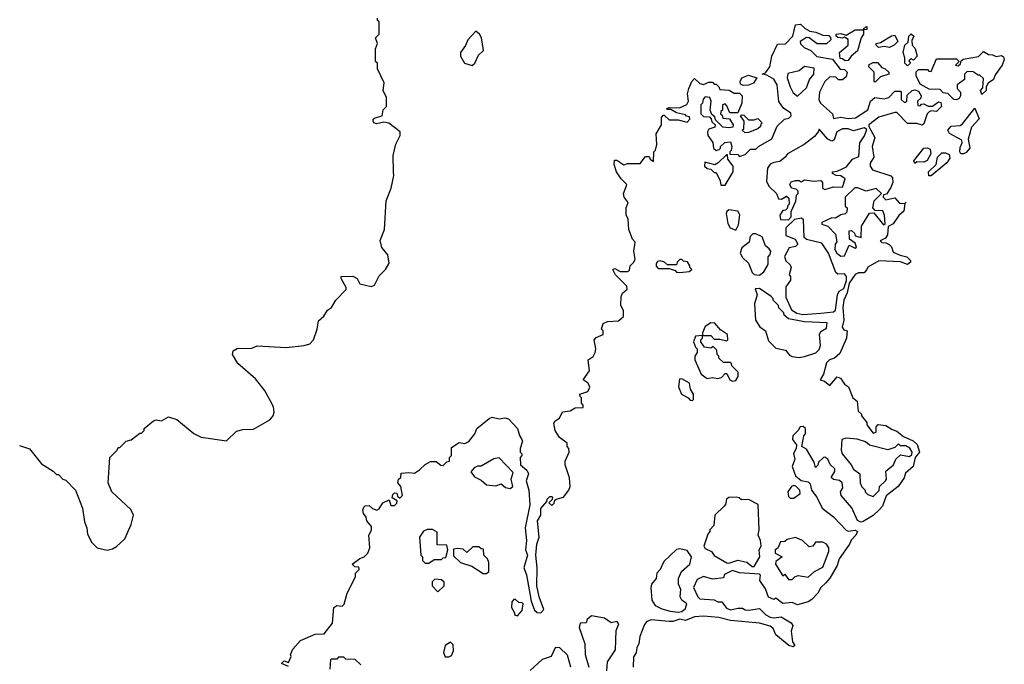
# Model space of a CAD drawing. Extents: x 2293878 to 2522763, y 823964 to 1006972.
# Tile 335 of 407: x 2461031 to 2466480, y 833241 to 836806. Entities that reach past the tile are written whole.
import ezdxf

# ---------------------------------------------------------------- set-up
doc = ezdxf.new("R2010")
doc.units = 0

msp = doc.modelspace()

# ---------------------------------------------------------------- linework, layer by layer
at = {"layer": '0CON20XD'}
for points in [[(2461030.3, 834450.3), (2461085, 834433.3), (2461150.7, 834350.7), (2461215, 834310), (2461235, 834290), (2461245, 834290), (2461270, 834265), (2461285, 834260), (2461340, 834205), (2461377.5, 834105), (2461388.3, 834028.3), (2461402.5, 833995), (2461405, 833960), (2461430, 833915), (2461460, 833885), (2461515, 833872.5), (2461545, 833880), (2461567, 833893), (2461612.5, 833935), (2461647.5, 834015), (2461660, 834065), (2461646.4, 834096.4), (2461540, 834195), (2461520, 834245), (2461530, 834385), (2461570, 834425), (2461575, 834440), (2461585, 834440), (2461620, 834475), (2461647, 834483), (2461695, 834520), (2461705, 834520), (2461720, 834535), (2461720, 834545), (2461771.7, 834588.3), (2461785, 834592.5), (2461815, 834587.5), (2461855, 834610), (2461900, 834595), (2461995, 834517.5), (2462035, 834497.5), (2462175, 834477.5), (2462230.4, 834529.6), (2462265, 834538.8), (2462325, 834541.2), (2462415, 834593.3), (2462433.3, 834615), (2462438.8, 834635), (2462436, 834665), (2462415, 834703.3), (2462385, 834756.7), (2462335, 834820), (2462237.5, 834905), (2462207.5, 834955), (2462212.5, 834975), (2462235, 834987.5), (2462315, 834990), (2462345, 835002.5), (2462505, 834993.3), (2462605, 835003.3), (2462637, 835013), (2462657.5, 835035), (2462677.5, 835095), (2462685, 835140), (2462713, 835167), (2462735, 835200), (2462756.4, 835213.6), (2462780, 835255), (2462837, 835313), (2462837.5, 835325), (2462810, 835375), (2462810, 835385), (2462875, 835387.1), (2462898.8, 835375), (2462912.5, 835345), (2462975, 835331.1), (2462995, 835338), (2463020, 835390), (2463055, 835424), (2463075, 835460), (2463068.9, 835505), (2463035.4, 835545.4), (2463025.7, 835584.3), (2463050, 835645), (2463058.8, 835805), (2463087.1, 835875), (2463101.4, 835945), (2463100, 835965), (2463096.7, 836055), (2463112.6, 836117.4), (2463135.8, 836165), (2463136.2, 836185), (2463073.6, 836233.6), (2463045, 836240), (2463005, 836229.2), (2462990, 836235), (2462986, 836245), (2462986.7, 836255), (2462997.3, 836262.7), (2463037.5, 836275), (2463043, 836307), (2463060, 836325), (2463060, 836375), (2463042.5, 836415), (2463047, 836457), (2463010, 836535), (2463010, 836565), (2463000, 836575), (2463000, 836645), (2463010, 836675), (2463000, 836705), (2463020, 836725), (2463020, 836795), (2463011.7, 836801.7), (2463010, 836815)], [(2462518.3, 833228.3), (2462480, 833245), (2462495, 833260), (2462518.3, 833251.7), (2462532.5, 833285), (2462530, 833295), (2462542.5, 833325), (2462585, 833372.5), (2462665, 833407.5), (2462715, 833410), (2462761.7, 833468.3), (2462770, 833555), (2462785, 833566.7), (2462815, 833562.5), (2462827, 833573), (2462842.5, 833635), (2462890, 833725), (2462890, 833745), (2462910, 833765), (2462908.3, 833778.3), (2462885, 833780), (2462870, 833795), (2462913.9, 833826.1), (2462937.5, 833835), (2462957.5, 833855), (2462967.5, 833885), (2462963.3, 833955), (2462977, 833983), (2462977, 834003), (2462952.5, 834035), (2462947.5, 834055), (2462933.3, 834075), (2462930, 834095), (2462935, 834110), (2462943, 834117), (2462965, 834120), (2462983, 834103), (2463007, 834093), (2463019.3, 834100.7), (2463040, 834135), (2463075, 834150), (2463085, 834120), (2463105, 834120), (2463118.3, 834131.7), (2463120, 834145), (2463091.7, 834161.7), (2463095, 834180), (2463105, 834190), (2463118.3, 834188.3), (2463121.7, 834171.7), (2463135, 834160), (2463150, 834175), (2463140, 834225), (2463122.5, 834245), (2463127.5, 834265), (2463140, 834275), (2463141.7, 834298.3), (2463185, 834302.5), (2463215, 834297.5), (2463243.9, 834316.1), (2463273.9, 834346.1), (2463305, 834362.5), (2463335, 834362.5), (2463361.7, 834341.7), (2463375, 834340), (2463395, 834360), (2463410, 834365), (2463410, 834385), (2463420, 834395), (2463420.7, 834439.3), (2463463, 834467), (2463495, 834462.5), (2463516.4, 834473.6), (2463550, 834515), (2463560, 834545), (2463629.3, 834600.7), (2463645, 834607.5), (2463685, 834598.8), (2463715, 834603.8), (2463735, 834598.8), (2463785.8, 834545.8), (2463796.1, 834506.1), (2463810, 834485), (2463812.5, 834475), (2463800, 834435), (2463800, 834415), (2463810, 834405), (2463810, 834395), (2463800, 834385), (2463802.5, 834345), (2463837.5, 834315), (2463846.2, 834295), (2463833.6, 834256.4), (2463848.8, 834205), (2463853.4, 834123.4), (2463828, 833995), (2463835.3, 833925.3), (2463829.5, 833875), (2463840.6, 833845), (2463820, 833775), (2463835, 833736.7), (2463860.6, 833590.6), (2463880.6, 833540.6), (2463895, 833527.3), (2463914.5, 833525.5), (2463931.9, 833545), (2463906.4, 833615), (2463893.6, 833675), (2463894.4, 833775), (2463886.9, 833845), (2463892.9, 833905), (2463906.2, 833943.8), (2463896.2, 834035), (2463914.2, 834065), (2463915, 834102.5), (2463948.3, 834141.7), (2463950, 834155), (2463965, 834170), (2463975, 834170), (2463980, 834165), (2463978.3, 834151.7), (2463960, 834135), (2463975, 834120), (2463988.3, 834131.7), (2463991.7, 834148.3), (2464000, 834155), (2464040, 834165), (2464070, 834205), (2464076.7, 834225), (2464073, 834273), (2464050, 834345), (2464050, 834365), (2464072.5, 834415), (2464070, 834435), (2464060, 834445), (2464060, 834465), (2464017.5, 834495), (2463993.9, 834533.9), (2463987.5, 834575), (2463995, 834587.5), (2464018.3, 834601.7), (2464035, 834637.5), (2464077, 834643), (2464105, 834660), (2464148.3, 834661.7), (2464150, 834675), (2464140, 834685), (2464140, 834715), (2464131.7, 834721.7), (2464130, 834735), (2464175, 834750), (2464186.2, 834773.8), (2464176.7, 834795), (2464150, 834815), (2464183.3, 834865), (2464177.5, 834925), (2464205, 834942.5), (2464216.2, 834965), (2464218.8, 834985), (2464210, 835035), (2464221.7, 835048.3), (2464260, 835065), (2464260, 835085), (2464250, 835095), (2464260, 835125), (2464283.6, 835136.4), (2464345, 835140), (2464372.5, 835165), (2464372.5, 835195), (2464357, 835227), (2464360, 835275), (2464367, 835293), (2464392.5, 835315), (2464391.7, 835331.7), (2464327.5, 835395), (2464312.5, 835425), (2464325, 835430), (2464353.6, 835413.6), (2464395, 835412.5), (2464405, 835420), (2464410, 835445), (2464430, 835465), (2464437.7, 835482.3), (2464428.8, 835525), (2464437.5, 835575), (2464423, 835593), (2464402.5, 835645), (2464397.5, 835705), (2464387.5, 835725), (2464387.5, 835765), (2464397.5, 835795), (2464376.7, 835825), (2464372, 835845), (2464385, 835877.5), (2464390, 835895), (2464358.8, 835925), (2464333.8, 835965), (2464320, 836005), (2464321.7, 836028.3), (2464335, 836030), (2464375, 836002.5), (2464395, 836010), (2464465, 836010), (2464495, 836050), (2464515, 836050), (2464520, 836035), (2464538.3, 836021.7), (2464540, 836075), (2464550, 836085), (2464557.5, 836115), (2464552.5, 836175), (2464582.5, 836225), (2464582.5, 836265), (2464591.7, 836278.3), (2464598.3, 836278.3), (2464625, 836252.5), (2464675, 836252.5), (2464725, 836240), (2464740, 836255), (2464738.3, 836268.3), (2464721.7, 836271.7), (2464715, 836280), (2464665, 836290), (2464635, 836310), (2464615, 836310), (2464612.5, 836315), (2464625, 836320), (2464681.7, 836318.3), (2464723, 836337), (2464732.5, 836355), (2464727.5, 836395), (2464733.3, 836425), (2464750, 836465), (2464765, 836480), (2464795, 836452.5), (2464815, 836447.5), (2464845, 836460), (2464865, 836460), (2464875, 836450), (2464885, 836450), (2464900, 836435), (2464905, 836420), (2464957, 836417), (2464985, 836400), (2465015, 836400), (2465030, 836385), (2465026.7, 836345), (2465005, 836290), (2464961.7, 836291.7), (2464945, 836330), (2464935, 836340), (2464920, 836335), (2464920, 836305), (2464911.7, 836298.3), (2464910, 836285), (2464918.3, 836278.3), (2464921.7, 836261.7), (2464958.3, 836258.3), (2464980, 836225), (2464978.3, 836211.7), (2464955, 836207.5), (2464922.5, 836212.5), (2464881.7, 836251.7), (2464878.3, 836268.3), (2464861.7, 836281.7), (2464852.5, 836305), (2464857.5, 836355), (2464850, 836375), (2464825, 836380), (2464813, 836367), (2464810, 836345), (2464800, 836335), (2464800, 836285), (2464815, 836270), (2464848.3, 836268.3), (2464858.3, 836258.3), (2464861.7, 836241.7), (2464880, 836225), (2464878.3, 836211.7), (2464845, 836200), (2464837.5, 836185), (2464840, 836165), (2464867, 836127), (2464870, 836095), (2464885, 836082.5), (2464901.7, 836088.3), (2464910, 836095), (2464910, 836105), (2464933, 836127), (2464965, 836130), (2464972.5, 836105), (2464967.5, 836082.5), (2464960, 836075), (2464961.7, 836061.7), (2465005, 836060), (2465015, 836050), (2465045, 836060), (2465075, 836090), (2465105, 836090), (2465120, 836105), (2465193, 836147), (2465223.6, 836216.4), (2465263.6, 836256.4), (2465288.3, 836261.7), (2465300, 836275), (2465298.3, 836288.3), (2465257, 836317), (2465233, 836353), (2465223.3, 836445), (2465205, 836477.5), (2465165, 836500), (2465140, 836505), (2465158.3, 836511.7), (2465182.5, 836545), (2465193.3, 836605), (2465225, 836670), (2465268.3, 836671.7), (2465310, 836715), (2465325, 836777.5), (2465351.7, 836781.7), (2465377, 836757), (2465403, 836743), (2465437, 836737), (2465475, 836720), (2465508.3, 836718.3), (2465518.3, 836708.3), (2465520, 836695), (2465495, 836672.5), (2465445, 836672.5), (2465400, 836705), (2465385, 836707.5), (2465350, 836685), (2465351.7, 836671.7), (2465373, 836653), (2465410, 836635), (2465443, 836603), (2465528.3, 836588.3), (2465571.7, 836531.7), (2465595, 836530), (2465610, 836515), (2465605, 836490), (2465585, 836473.3), (2465563, 836473), (2465545, 836490), (2465511.7, 836488.3), (2465486.4, 836463.6), (2465456.7, 836405), (2465453.3, 836365), (2465462.5, 836345), (2465530, 836285), (2465535, 836260), (2465575, 836267.5), (2465615, 836260), (2465656.4, 836263.6), (2465725, 836307.5), (2465738.8, 836355), (2465763.9, 836376.1), (2465815, 836367.5), (2465840, 836375)], [(2463535, 836552.5), (2463550, 836565), (2463570.7, 836609.3), (2463597.5, 836635), (2463587.1, 836705), (2463575, 836726.7), (2463555, 836742.5), (2463510, 836695), (2463497, 836663), (2463470, 836625), (2463470, 836605), (2463492.5, 836565), (2463535, 836552.5)], [(2465598.3, 836578.3), (2465585, 836590), (2465571.7, 836591.7), (2465567.5, 836625), (2465616.7, 836665), (2465616.2, 836696.2), (2465595, 836710), (2465583.6, 836703.6), (2465558.3, 836708.3), (2465550, 836715), (2465550, 836725), (2465575, 836730), (2465605, 836720), (2465655, 836750), (2465700, 836750), (2465701.7, 836758.3), (2465718.3, 836768.3), (2465718.3, 836751.7), (2465700, 836750), (2465700, 836725), (2465687.5, 836705), (2465667, 836633), (2465632.5, 836605), (2465615, 836580), (2465598.3, 836578.3)], [(2465845, 836652.5), (2465815, 836657.5), (2465783, 836653), (2465770, 836665), (2465770, 836675), (2465795, 836680), (2465855, 836717.5), (2465875, 836720), (2465890, 836685), (2465870, 836665), (2465845, 836652.5)], [(2465945, 836550), (2465930, 836565), (2465930, 836595), (2465920, 836625), (2465930, 836665), (2465948.3, 836681.7), (2465952.5, 836715), (2465965, 836727.5), (2465980, 836715), (2465968.3, 836691.7), (2465970, 836665), (2465987, 836647), (2465997.5, 836605), (2465978.3, 836581.7), (2465965, 836590), (2465951.7, 836578.3), (2465960, 836565), (2465945, 836550)], [(2466215, 836362.5), (2466200, 836365), (2466168.3, 836398.3), (2466141.7, 836401.7), (2466125, 836420), (2466065, 836422.5), (2466015, 836450), (2465992.5, 836495), (2465991.7, 836518.3), (2466005, 836530), (2466055, 836530), (2466061.7, 836521.7), (2466075, 836520), (2466105, 836590), (2466215, 836590), (2466230, 836575), (2466210, 836555), (2466225, 836550), (2466238.3, 836561.7), (2466241.7, 836578.3), (2466251.7, 836588.3), (2466337, 836603), (2466365, 836630), (2466393, 836613), (2466415, 836612.5), (2466435, 836602.5), (2466465, 836607.5), (2466475, 836600), (2466480, 836585), (2466468.8, 836555), (2466429.3, 836500.7), (2466420, 836475), (2466390, 836455), (2466380, 836435), (2466380, 836415), (2466355, 836392.5), (2466347.5, 836415), (2466361.7, 836428.3), (2466365, 836480), (2466345, 836500), (2466335, 836500), (2466307, 836517), (2466275, 836520), (2466260, 836505), (2466260, 836475), (2466220, 836445), (2466220, 836425), (2466237.5, 836405), (2466237.5, 836385), (2466229.3, 836370.7), (2466215, 836362.5)], [(2465765, 836460), (2465760, 836465), (2465760, 836515), (2465730, 836545), (2465731.7, 836558.3), (2465755, 836570), (2465778.3, 836568.3), (2465801.7, 836541.7), (2465820, 836535), (2465840, 836515), (2465840, 836505), (2465795, 836490), (2465765, 836460)], [(2465035, 836442.5), (2465020, 836450), (2465017.5, 836465), (2465027.5, 836485), (2465065, 836500), (2465110, 836485), (2465092.5, 836455), (2465065, 836443.3), (2465035, 836442.5)], [(2465335, 836382.5), (2465385, 836430), (2465402.5, 836475), (2465426.7, 836505), (2465427, 836537), (2465375, 836547.5), (2465345, 836522.5), (2465281.7, 836508.3), (2465277.5, 836485), (2465294.1, 836434.1), (2465311.7, 836401.7), (2465335, 836382.5)], [(2465840, 836375), (2465875, 836410), (2465905, 836410), (2465910, 836405), (2465910, 836365), (2465925, 836350), (2465935, 836350), (2465940, 836355), (2465941.7, 836388.3), (2465970, 836415), (2465985, 836417.5), (2466005, 836410), (2466020, 836385), (2466018.3, 836371.7), (2466000, 836355), (2466001.7, 836331.7), (2466015, 836330), (2466021.7, 836338.3), (2466035, 836340), (2466058.3, 836328.3), (2466081.7, 836328.3), (2466115, 836352.5), (2466128.3, 836348.3), (2466132.5, 836325), (2466105, 836297.5), (2466075, 836302.5), (2466063.3, 836296.7), (2466053.8, 836286.2), (2466035, 836230), (2466025, 836222.5), (2465995, 836232.5), (2465945, 836232.5), (2465885, 836292.5), (2465875, 836293.3), (2465785, 836267.5), (2465730, 836225), (2465730, 836215), (2465762.5, 836155), (2465748.8, 836105), (2465757.5, 836045), (2465738.3, 836011.7), (2465737.5, 835995), (2465750, 835975), (2465851.7, 835941.7), (2465861.7, 835931.7), (2465862.5, 835905), (2465851.7, 835878.3), (2465828.3, 835841.7), (2465811.7, 835838.3), (2465810, 835825), (2465825, 835810), (2465875, 835820), (2465900.7, 835790.7), (2465930, 835790), (2465937.5, 835797.5), (2465930, 835790), (2465923, 835747), (2465896.1, 835723.9), (2465865, 835677.5), (2465837.5, 835662.5), (2465833, 835617), (2465823, 835597), (2465793, 835583), (2465803, 835573), (2465825, 835572.5), (2465843, 835563), (2465855, 835550), (2465865, 835520), (2465903, 835503), (2465940, 835495), (2465960, 835475), (2465960, 835465), (2465945, 835452.5), (2465905, 835467.5), (2465785, 835472.5), (2465725, 835437.5), (2465720, 835425), (2465703.6, 835406.4), (2465673.9, 835406.1), (2465655, 835396.7), (2465622, 835348), (2465611.2, 835295), (2465592, 835255), (2465586, 835215), (2465592.5, 835145), (2465582.5, 835105), (2465591.7, 835091.7), (2465610, 835085), (2465607.5, 835045), (2465570, 834960), (2465540, 834935), (2465512.5, 834925), (2465495, 834907.5), (2465480, 834845), (2465460, 834815), (2465485, 834807.5), (2465515, 834782.5), (2465555, 834830), (2465573, 834823), (2465595, 834790), (2465617.5, 834775), (2465642.5, 834715), (2465665, 834696.7), (2465671.7, 834641.7), (2465690, 834625), (2465690, 834615), (2465718.3, 834578.3), (2465720, 834565), (2465755, 834520), (2465770, 834525), (2465770, 834555), (2465782.5, 834567.5), (2465825, 834562.5), (2465859.3, 834539.3), (2465885, 834530), (2465921.7, 834501.7), (2465975, 834476.2), (2465996.8, 834456.8), (2466010, 834415), (2465987.5, 834385), (2465975.8, 834335), (2465932.5, 834297.5), (2465925, 834272.5), (2465892.5, 834225), (2465827, 834173), (2465806.2, 834115), (2465786.7, 834095), (2465755, 834063.3), (2465699.6, 834030.4), (2465685, 834027.5), (2465667, 834037), (2465636.1, 834106.1), (2465576.7, 834175), (2465573.3, 834195), (2465586.4, 834216.4), (2465582.5, 834245), (2465567, 834257), (2465535, 834262.5), (2465522.5, 834275), (2465541.7, 834308.3), (2465541.7, 834321.7), (2465517, 834347), (2465502.5, 834375), (2465487, 834387), (2465480, 834385), (2465451.7, 834358.3), (2465448.3, 834341.7), (2465435, 834330), (2465428.3, 834358.3), (2465385, 834430), (2465360, 834445), (2465370, 834505), (2465380, 834515), (2465380, 834545), (2465367, 834557), (2465350, 834555), (2465340, 834535), (2465310, 834505), (2465307.5, 834485), (2465330, 834455), (2465327.5, 834435), (2465313.6, 834406.4), (2465320, 834375), (2465306.7, 834335), (2465323.9, 834283.9), (2465355, 834257.5), (2465395, 834250), (2465405, 834240), (2465412.5, 834205), (2465443.3, 834165), (2465472.5, 834105), (2465535, 834056.7), (2465605, 833982.5), (2465615, 833977.5), (2465655, 833983.3), (2465666.7, 833975), (2465658.8, 833955), (2465631.7, 833928.3), (2465623.3, 833905), (2465566.7, 833825), (2465555, 833787.5), (2465515, 833718), (2465491.7, 833691.7), (2465464.1, 833665.9), (2465448.8, 833635), (2465415, 833600), (2465395, 833586.7), (2465335, 833570), (2465305, 833582.5), (2465255, 833577.5), (2465215, 833607.5), (2465205, 833600), (2465175, 833612.5), (2465157.7, 833657.7), (2465126.7, 833705), (2465130, 833735), (2465125, 833740), (2465015, 833747.5), (2464975, 833760), (2464931.7, 833738.3), (2464925, 833720), (2464865, 833712.5), (2464815, 833726.7), (2464779.3, 833710.7), (2464760, 833665), (2464783.9, 833613.9), (2464795, 833603.3), (2464875, 833597.5), (2464895, 833587.5), (2464917, 833587), (2464941.7, 833551.7), (2464965, 833542.5), (2465005, 833552.5), (2465031.7, 833551.7), (2465045, 833542.5), (2465065, 833540), (2465125, 833550), (2465160, 833515), (2465185, 833502.5), (2465205, 833498.8), (2465245, 833503.3), (2465300.7, 833470.7), (2465310, 833455), (2465300, 833425), (2465307.5, 833365), (2465320, 833345), (2465311.7, 833338.3), (2465287.5, 833345), (2465216, 833405), (2465200, 833440), (2465185, 833451.4), (2465125, 833468.8), (2464965, 833482.9), (2464899.3, 833500.7), (2464815, 833507.5), (2464765, 833503.3), (2464715, 833484), (2464685, 833491.2), (2464645, 833478.8), (2464625, 833478.8), (2464525, 833488), (2464502.3, 833477.7), (2464489.3, 833460.7), (2464462.5, 833395), (2464458, 833355), (2464446.7, 833335), (2464442.5, 833305), (2464428.3, 833281.7), (2464426, 833225)], [(2465045, 836180), (2465030, 836195), (2465037.5, 836202.5), (2465040, 836245), (2465020, 836275), (2465025, 836280), (2465038.3, 836278.3), (2465065, 836252.5), (2465095, 836252.5), (2465115, 836260), (2465140, 836235), (2465131.7, 836228.3), (2465130, 836215), (2465115, 836202.5), (2465065, 836182.5), (2465045, 836180)], [(2466255, 836063.3), (2466240, 836065), (2466233.3, 836075), (2466235, 836100), (2466247.5, 836125), (2466245, 836140), (2466177, 836177), (2466167.5, 836195), (2466185, 836217.5), (2466235, 836220), (2466249.3, 836230.7), (2466316.7, 836316.7), (2466341.7, 836258.3), (2466298.3, 836211.7), (2466280, 836145), (2466290, 836095), (2466269.3, 836070.7), (2466255, 836063.3)], [(2465285, 835700), (2465300, 835715), (2465300, 835745), (2465327, 835803), (2465330, 835835), (2465340, 835845), (2465338.3, 835858.3), (2465328.3, 835868.3), (2465302.5, 835875), (2465293.3, 835895), (2465300.4, 835909.6), (2465325, 835917.5), (2465345, 835917.5), (2465355, 835910), (2465375, 835920), (2465425, 835913.3), (2465465, 835916.2), (2465473.3, 835905), (2465473.3, 835875), (2465486.4, 835866.4), (2465535, 835881.2), (2465585, 835880), (2465600, 835925), (2465575, 835942.5), (2465550, 835945), (2465530, 835955), (2465530, 835965), (2465555, 835967.5), (2465607, 835993), (2465640, 836035), (2465675, 836050), (2465680, 836125), (2465706.1, 836163.9), (2465718.3, 836198.3), (2465705, 836207.5), (2465645, 836191.2), (2465615, 836202.5), (2465585, 836202.5), (2465553.6, 836186.4), (2465538.3, 836141.7), (2465525, 836133.3), (2465502.5, 836145), (2465455, 836200), (2465450, 836185), (2465429.3, 836160.7), (2465372.5, 836115), (2465280, 836065), (2465267.5, 836045), (2465238.3, 836021.7), (2465203.6, 836016.4), (2465183.6, 836006.4), (2465170, 835985), (2465163.6, 835913.6), (2465177.5, 835885), (2465220, 835845), (2465230, 835815), (2465247, 835813), (2465275, 835830), (2465288.3, 835818.3), (2465290, 835785), (2465281.7, 835778.3), (2465278.3, 835761.7), (2465268.3, 835751.7), (2465255, 835750), (2465237.5, 835725), (2465241.7, 835701.7), (2465285, 835700)], [(2465985, 836010), (2465980, 836025), (2466034.1, 836095.9), (2466055, 836097.5), (2466069.3, 836089.3), (2466072.5, 836065), (2466053, 836027), (2466035, 836017.5), (2465995, 836020), (2465985, 836010)], [(2466061.7, 835941.7), (2466060, 835965), (2466102.5, 836005), (2466110, 836045), (2466135, 836070), (2466155, 836070), (2466175, 836060), (2466179.3, 836040.7), (2466162.5, 836015), (2466075, 835942.5), (2466061.7, 835941.7)], [(2464935, 835890), (2464980, 835965), (2464980, 835995), (2464950, 836035), (2464948.3, 836058.3), (2464941.7, 836058.3), (2464896.4, 836013.6), (2464877, 836003), (2464821.7, 836018.3), (2464820, 835995), (2464835, 835982.5), (2464855, 835980), (2464875, 835960), (2464885, 835960), (2464907.5, 835915), (2464911.7, 835891.7), (2464935, 835890)], [(2465575, 835497.5), (2465595, 835500), (2465621.7, 835558.3), (2465655, 835542.5), (2465661.7, 835548.3), (2465655, 835570), (2465622.5, 835592.5), (2465621.7, 835638.3), (2465635, 835640), (2465650, 835625), (2465655, 835610), (2465688.3, 835601.7), (2465690, 835665), (2465733.6, 835736.4), (2465758.3, 835738.3), (2465811.7, 835671.7), (2465820, 835675), (2465817.5, 835725), (2465808.3, 835748.3), (2465765, 835750), (2465752.5, 835765), (2465760, 835805), (2465800, 835845), (2465771.7, 835871.7), (2465715, 835857.5), (2465667, 835877), (2465653, 835877), (2465600, 835825), (2465600, 835775), (2465610, 835765), (2465608.3, 835741.7), (2465598.3, 835731.7), (2465575, 835727.5), (2465545, 835707.5), (2465525, 835710), (2465470, 835685), (2465470, 835675), (2465503.6, 835663.6), (2465545, 835620), (2465553, 835577), (2465543.3, 835565), (2465541.2, 835535), (2465553.3, 835515), (2465575, 835497.5)], [(2464995, 835642.5), (2465009.3, 835670.7), (2465017, 835727), (2465005, 835747.5), (2464955.9, 835754.1), (2464944.2, 835745.8), (2464941.2, 835735), (2464949.6, 835679.6), (2464962.5, 835655), (2464995, 835642.5)], [(2465365, 835176.2), (2465465, 835183.3), (2465535, 835190), (2465545, 835200), (2465556.7, 835285), (2465566.1, 835303.9), (2465591.2, 835318.8), (2465606.2, 835363.8), (2465606, 835385), (2465595, 835400), (2465558.3, 835398.3), (2465547, 835407), (2465506.7, 835515), (2465469.3, 835569.3), (2465385, 835590), (2465371.7, 835601.7), (2465368.3, 835698.3), (2465357.5, 835707.5), (2465318.3, 835701.7), (2465270, 835655), (2465271.7, 835611.7), (2465323, 835593), (2465337.5, 835565), (2465325, 835552.5), (2465290, 835545), (2465263.6, 835496.4), (2465271.7, 835471.7), (2465295, 835450), (2465300, 835435), (2465290, 835395), (2465296.4, 835386.4), (2465296.7, 835365), (2465270.7, 835329.3), (2465270.7, 835270.7), (2465301.7, 835201.7), (2465332.3, 835182.3), (2465365, 835176.2)], [(2465125, 835392.5), (2465149.3, 835410.7), (2465167, 835443), (2465172.5, 835455), (2465172.5, 835495), (2465183.3, 835506.7), (2465187.5, 835525), (2465179.3, 835539.3), (2465157.5, 835555), (2465140, 835605), (2465105, 835622.5), (2465088.3, 835621.7), (2465073, 835607), (2465067.5, 835575), (2465027.5, 835545), (2465017.5, 835515), (2465031.7, 835491.7), (2465065, 835460), (2465085, 835407.5), (2465095, 835397.5), (2465125, 835392.5)], [(2464685, 835407.5), (2464735, 835412.5), (2464750, 835425), (2464740, 835435), (2464740, 835445), (2464726.4, 835466.4), (2464705, 835470), (2464695, 835480), (2464685, 835480), (2464670, 835465), (2464665, 835450), (2464615, 835450), (2464600, 835465), (2464575, 835472.5), (2464560.7, 835469.3), (2464552.5, 835455), (2464553, 835443), (2464565, 835430), (2464625, 835430), (2464658.3, 835418.3), (2464665, 835410), (2464685, 835407.5)], [(2465345, 834937.5), (2465375, 834942.5), (2465436.1, 834963.9), (2465455, 834982.5), (2465462, 835005), (2465456.7, 835065), (2465465, 835082.5), (2465495, 835100), (2465498.8, 835128.8), (2465375, 835134.2), (2465285, 835152.5), (2465261.7, 835171.7), (2465260, 835185), (2465231.7, 835211.7), (2465230, 835225), (2465200, 835255), (2465200, 835265), (2465190, 835275), (2465125, 835320), (2465101.7, 835318.3), (2465112.5, 835285), (2465096.7, 835235), (2465102.5, 835145), (2465127, 835107), (2465157.5, 835085), (2465175, 835030), (2465215, 834990), (2465268.3, 834978.3), (2465290.7, 834950.7), (2465305, 834942.5), (2465345, 834937.5)], [(2464945, 835030), (2464950, 835035), (2464947.5, 835065), (2464910, 835090), (2464878.3, 835128.3), (2464855, 835130), (2464825, 835110), (2464810, 835075), (2464810, 835060), (2464855, 835060), (2464875, 835040), (2464905, 835040), (2464945, 835030)], [(2464975, 834807.5), (2464995, 834810), (2465007, 834833), (2465007, 834857), (2464971.7, 834891.7), (2464970, 834905), (2464965, 834910), (2464925, 834910), (2464900, 834935), (2464900, 834945), (2464890, 834955), (2464888.3, 834978.3), (2464868.3, 834998.3), (2464855, 834990), (2464820, 834995), (2464800, 835025), (2464800, 835035), (2464810, 835045), (2464810, 835060), (2464770, 835055), (2464760, 835025), (2464770, 834995), (2464780, 834985), (2464780, 834965), (2464767.5, 834945), (2464766.7, 834925), (2464802.5, 834845), (2464835, 834822.5), (2464865, 834827.5), (2464895, 834822.5), (2464915, 834827.5), (2464935, 834850), (2464945, 834850), (2464960, 834815), (2464975, 834807.5)], [(2464755, 834700), (2464760, 834705), (2464760, 834735), (2464743.6, 834763.6), (2464737.5, 834795), (2464695, 834820), (2464681.7, 834818.3), (2464677.5, 834775), (2464692.5, 834735), (2464730, 834715), (2464741.7, 834701.7), (2464755, 834700)], [(2465755, 834170), (2465788.3, 834201.7), (2465790, 834225), (2465822.5, 834255), (2465827.5, 834265), (2465825, 834310), (2465866.4, 834343.6), (2465880, 834375), (2465905, 834400), (2465955, 834390), (2465968.3, 834401.7), (2465970, 834415), (2465956.4, 834436.4), (2465935, 834450), (2465905, 834450), (2465895, 834460), (2465875, 834440), (2465835, 834427.5), (2465733, 834453), (2465711.7, 834471.7), (2465665, 834486.2), (2465605, 834492.5), (2465580, 834485), (2465576.7, 834425), (2465582.5, 834405), (2465632.5, 834345), (2465645, 834320), (2465680, 834295), (2465682.5, 834245), (2465691.7, 834221.7), (2465710, 834205), (2465710, 834195), (2465725, 834180), (2465755, 834170)], [(2463745, 834213.3), (2463760, 834225), (2463751.2, 834265), (2463761.7, 834301.7), (2463685, 834382.5), (2463655, 834377.5), (2463585, 834337.5), (2463565, 834337.5), (2463545, 834327.5), (2463527.5, 834305), (2463547, 834277), (2463585, 834260), (2463615, 834233.3), (2463665, 834227.5), (2463695, 834240), (2463719.3, 834219.3), (2463745, 834213.3)], [(2465315, 834160), (2465350, 834185), (2465347.5, 834205), (2465326.4, 834226.4), (2465315, 834230), (2465302.5, 834225), (2465282.5, 834195), (2465285, 834170), (2465295, 834160), (2465315, 834160)], [(2465095, 833782.5), (2465126.7, 833835), (2465123, 833873), (2465133.6, 833896.4), (2465130, 833925), (2465117.5, 833955), (2465123.3, 833985), (2465117.5, 834125), (2465065, 834152.5), (2465025, 834150), (2465012.5, 834162.5), (2464996.2, 834166.2), (2464956.1, 834163.9), (2464942.5, 834155), (2464936.7, 834125), (2464928.8, 834115), (2464877.5, 834065), (2464871.7, 834008.3), (2464850, 833985), (2464850, 833975), (2464838.3, 833961.7), (2464817.5, 833895), (2464825, 833882.5), (2464860, 833865), (2464875, 833842.5), (2464945, 833802.5), (2464955, 833800), (2465005, 833816.7), (2465055.6, 833805.6), (2465085, 833782.5), (2465095, 833782.5)], [(2463295, 833800), (2463325, 833820), (2463365, 833820), (2463375, 833830), (2463388.3, 833831.7), (2463400, 833875), (2463395, 833900), (2463341.7, 833901.7), (2463341.7, 833971.7), (2463315, 833987.5), (2463285, 833987.5), (2463265, 833977.5), (2463242.5, 833945), (2463250, 833845), (2463260, 833835), (2463260, 833815), (2463275, 833800), (2463295, 833800)], [(2465305, 833710), (2465320, 833725), (2465338.3, 833731.7), (2465395, 833722.5), (2465430, 833755), (2465475, 833777.5), (2465508.8, 833865), (2465508.8, 833885), (2465495.9, 833905.9), (2465475, 833916.7), (2465435, 833917.5), (2465420, 833895), (2465400.7, 833890.7), (2465362.5, 833925), (2465325, 833943.3), (2465278.3, 833931.7), (2465265, 833920), (2465241.7, 833918.3), (2465226.7, 833883.3), (2465212.5, 833875), (2465212.5, 833855), (2465250, 833835), (2465215, 833810), (2465213.3, 833795), (2465255, 833730), (2465265, 833740), (2465285, 833710), (2465305, 833710)], [(2463615, 833742.5), (2463626.2, 833755), (2463627.5, 833805), (2463620, 833825), (2463600, 833845), (2463598.3, 833878.3), (2463585, 833880), (2463571.7, 833891.7), (2463538.3, 833891.7), (2463505, 833860), (2463485, 833877.5), (2463455, 833882.5), (2463431.7, 833878.3), (2463431.7, 833841.7), (2463470, 833805), (2463533.3, 833783.3), (2463595, 833742.5), (2463615, 833742.5)], [(2464675, 833528.8), (2464695, 833532.5), (2464715, 833550), (2464722.5, 833575), (2464696, 833596), (2464686.2, 833615), (2464688.8, 833655), (2464676.2, 833685), (2464676.2, 833715), (2464693.3, 833755), (2464740, 833795), (2464748.8, 833835), (2464725, 833870), (2464685, 833880), (2464665, 833876), (2464595, 833810), (2464574.4, 833765.6), (2464556.2, 833745), (2464552.5, 833715), (2464526.7, 833685), (2464523.3, 833665), (2464530, 833595), (2464547, 833567), (2464585, 833547.5), (2464630, 833535), (2464675, 833528.8)], [(2463345, 833642.5), (2463380, 833675), (2463380, 833695), (2463365, 833707.5), (2463328.3, 833711.7), (2463313, 833697), (2463313.3, 833675), (2463345, 833642.5)], [(2463785, 833510), (2463810.7, 833539.3), (2463817.5, 833575), (2463811.7, 833581.7), (2463793, 833583), (2463775, 833600), (2463765, 833600), (2463753.6, 833586.4), (2463752.5, 833555), (2463770, 833525), (2463770, 833515), (2463785, 833510)], [(2464280, 833205), (2464283.3, 833255), (2464328.3, 833321.7), (2464332.5, 833427.5), (2464346.7, 833465), (2464335, 833477.5), (2464305, 833470), (2464267, 833497), (2464195, 833510), (2464171.7, 833488.3), (2464165, 833470), (2464131.7, 833468.3), (2464127.5, 833445), (2464157.5, 833355), (2464160, 833295), (2464180, 833225)], [(2463385, 833282.5), (2463405, 833283.3), (2463419.6, 833290.4), (2463432, 833315), (2463428.8, 833348.8), (2463415, 833363.3), (2463386.2, 833345), (2463376.7, 833306.7), (2463385, 833282.5)], [(2464080, 833225), (2464062.3, 833292.3), (2464017.5, 833335), (2463995, 833332.5), (2463972.5, 833285), (2463922, 833268), (2463855, 833207.5)], [(2462918.3, 833238.3), (2462887, 833267), (2462835, 833270), (2462825, 833280), (2462795, 833280), (2462785, 833270), (2462755, 833270), (2462750, 833265), (2462746.7, 833215)]]:
    msp.add_lwpolyline(points, dxfattribs=at)

doc.saveas('drawing.dxf')
